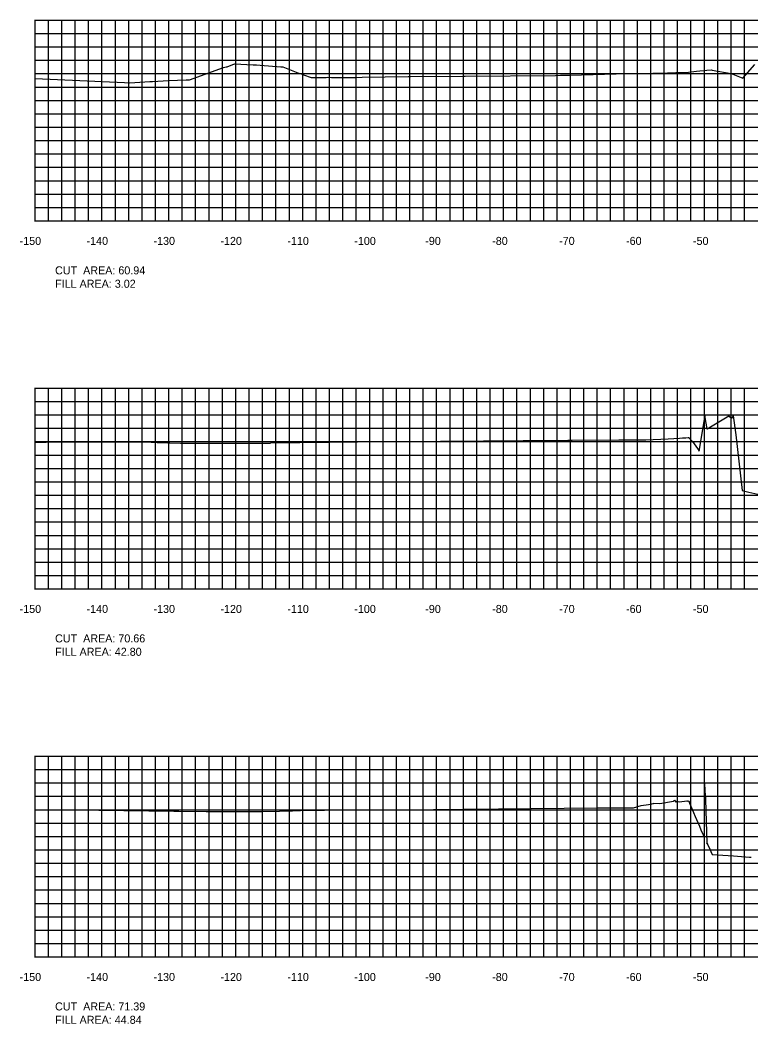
# Model space of a CAD drawing. Extents: x 1800880 to 1818864, y 245271 to 250560.
# Drawn here: x 1812678.8 to 1812788, y 250089.4 to 250239.4 of the extents above; entities that cross this region are included whole.
import ezdxf

# ---------------------------------------------------------------- set-up
doc = ezdxf.new("R2010")
doc.units = 0
for name, color, linetype in [('CL-CNST', 7, 'Continuous'), ('DESIGN - DRAINAGE - Bridges', 7, 'Continuous'), ('DRAINAGETXT', 7, 'Continuous'), ('Level 46', 7, 'Continuous')]:
    doc.layers.add(name, color=color, linetype=linetype)

msp = doc.modelspace()

# ---------------------------------------------------------------- linework, layer by layer
at = {"layer": 'CL-CNST'}
for points in [[(1812681, 250230.71), (1812694.35, 250230.09), (1812695.18, 250230.06), (1812698.17, 250230.23), (1812698.53, 250230.24), (1812700.17, 250230.33), (1812701.01, 250230.38), (1812703.57, 250230.51), (1812703.71, 250230.51), (1812704.07, 250230.51), (1812709.18, 250232.34), (1812709.57, 250232.43), (1812709.69, 250232.46), (1812710.8, 250232.89), (1812713.6, 250232.76), (1812714.09, 250232.73), (1812714.63, 250232.67), (1812717.74, 250232.45), (1812718.04, 250232.43), (1812720.27, 250231.57), (1812720.93, 250231.34), (1812721.13, 250231.26), (1812722.25, 250230.84), (1812724.48, 250230.87), (1812724.69, 250230.88), (1812725.28, 250230.87), (1812728.18, 250230.85), (1812728.84, 250230.85), (1812729.88, 250230.88), (1812736.77, 250231.01), (1812737.09, 250231.01), (1812745.07, 250231.03), (1812745.26, 250231.03), (1812758.74, 250231.17), (1812759.49, 250231.18), (1812759.93, 250231.18), (1812760.17, 250231.19), (1812760.19, 250231.19), (1812760.76, 250231.19), (1812760.96, 250231.2), (1812769.53, 250231.43), (1812769.57, 250231.43), (1812769.72, 250231.44), (1812772.41, 250231.47), (1812773.3, 250231.49), (1812773.5, 250231.5), (1812774.22, 250231.52), (1812776.72, 250231.6), (1812778.64, 250231.67), (1812779.8, 250231.8), (1812780.34, 250231.84), (1812780.95, 250231.88), (1812781, 250231.88), (1812781.38, 250231.93), (1812782.05, 250231.99), (1812782.18, 250231.93), (1812785.02, 250231.43), (1812786.73, 250230.75), (1812788.54, 250232.78)], [(1812681, 250176.32), (1812682.47, 250176.33), (1812682.67, 250176.33), (1812693.67, 250176.39), (1812694.23, 250176.39), (1812694.39, 250176.39), (1812698.33, 250176.34), (1812698.46, 250176.33), (1812698.5, 250176.33), (1812699.23, 250176.31), (1812700, 250176.29), (1812700.85, 250176.26), (1812700.88, 250176.26), (1812701.15, 250176.26), (1812702.76, 250176.21), (1812708.83, 250176.2), (1812715.38, 250176.19), (1812715.5, 250176.19), (1812716.13, 250176.22), (1812716.21, 250176.23), (1812733.51, 250176.44), (1812733.76, 250176.44), (1812738.02, 250176.46), (1812738.35, 250176.47), (1812741.56, 250176.49), (1812741.69, 250176.49), (1812742.08, 250176.49), (1812753.92, 250176.58), (1812760.6, 250176.65), (1812760.88, 250176.66), (1812761.25, 250176.66), (1812768.24, 250176.69), (1812770.93, 250176.7), (1812772.04, 250176.7), (1812772.27, 250176.7), (1812775.58, 250176.84), (1812777.27, 250176.96), (1812777.71, 250176.98), (1812778.01, 250177), (1812778.06, 250177), (1812778.23, 250177.01), (1812778.58, 250177.03), (1812778.6, 250177.03), (1812778.63, 250177.04), (1812778.66, 250177.03), (1812778.67, 250177.03), (1812778.68, 250177.01), (1812778.71, 250176.98), (1812778.73, 250176.95), (1812778.76, 250176.92), (1812778.98, 250176.68), (1812778.99, 250176.66), (1812779.07, 250176.59), (1812779.22, 250176.43), (1812779.22, 250176.43), (1812779.95, 250175.43), (1812780.2, 250175.02), (1812781.05, 250180.06), (1812781.07, 250180.06), (1812781.07, 250180.27), (1812781.07, 250180.26), (1812781.07, 250180.26), (1812781.07, 250180.26), (1812781.07, 250180.26), (1812781.07, 250180.26), (1812781.07, 250180.26), (1812781.07, 250180.22), (1812781.07, 250180.2), (1812781.07, 250180.2), (1812781.07, 250180.2), (1812781.07, 250180.17), (1812781.08, 250180.08), (1812781.08, 250180.06), (1812781.09, 250180.06), (1812781.35, 250178.35), (1812781.4, 250178.34), (1812784.65, 250180.3), (1812785.06, 250179.94), (1812785.14, 250180), (1812785.19, 250180.03), (1812785.28, 250180.31), (1812785.72, 250177.43), (1812786.65, 250169.11), (1812787.66, 250168.88), (1812789.42, 250168.49)], [(1812681, 250121.39), (1812685.59, 250121.41), (1812685.75, 250121.41), (1812686.73, 250121.4), (1812686.8, 250121.4), (1812701.73, 250121.22), (1812702.28, 250121.19), (1812702.49, 250121.19), (1812706.56, 250121.18), (1812710.8, 250121.17), (1812714.82, 250121.15), (1812717.51, 250121.23), (1812717.98, 250121.24), (1812719.46, 250121.28), (1812719.96, 250121.29), (1812720.09, 250121.3), (1812720.3, 250121.31), (1812720.44, 250121.31), (1812720.56, 250121.32), (1812720.66, 250121.32), (1812720.68, 250121.32), (1812723.54, 250121.36), (1812724.24, 250121.36), (1812735.85, 250121.43), (1812735.99, 250121.43), (1812745.04, 250121.5), (1812745.41, 250121.5), (1812745.56, 250121.5), (1812750.22, 250121.54), (1812764.94, 250121.7), (1812765.06, 250121.7), (1812766.55, 250121.71), (1812766.82, 250121.71), (1812766.82, 250121.71), (1812766.83, 250121.71), (1812766.83, 250121.71), (1812766.85, 250121.71), (1812766.87, 250121.71), (1812766.89, 250121.71), (1812767.17, 250121.71), (1812768.44, 250121.72), (1812770.41, 250121.73), (1812771.57, 250122.05), (1812772.65, 250122.23), (1812773.11, 250122.32), (1812773.17, 250122.33), (1812773.39, 250122.38), (1812773.41, 250122.39), (1812774.37, 250122.38), (1812776.39, 250122.7), (1812776.55, 250122.83), (1812776.75, 250122.54), (1812776.92, 250122.75), (1812777.02, 250122.66), (1812777.26, 250122.61), (1812778.38, 250122.73), (1812778.41, 250122.72), (1812778.54, 250122.75), (1812778.6, 250122.7), (1812778.68, 250122.77), (1812778.78, 250122.43), (1812778.97, 250121.96), (1812779.38, 250121.03), (1812779.62, 250120.43), (1812780.26, 250118.99), (1812780.49, 250118.43), (1812780.82, 250117.68), (1812780.94, 250117.43), (1812780.94, 250117.43), (1812780.96, 250117.43), (1812780.96, 250117.43), (1812780.99, 250117.43), (1812781.02, 250117.98), (1812781.03, 250125.27), (1812781.14, 250123.52), (1812781.14, 250123.52), (1812781.15, 250123.41), (1812781.16, 250123.28), (1812781.17, 250123.2), (1812781.18, 250123.13), (1812781.19, 250122.97), (1812781.35, 250116.41), (1812781.36, 250116.4), (1812781.39, 250116.43), (1812781.51, 250116.19), (1812781.85, 250115.43), (1812781.96, 250115.2), (1812782.16, 250114.75), (1812785.37, 250114.51), (1812787.73, 250114.34), (1812787.99, 250114.36)]]:
    msp.add_lwpolyline(points, dxfattribs=at)
at = {"layer": 'DESIGN - DRAINAGE - Bridges'}
for p, q in [((1812680.94, 250239.43), (1812681, 250239.43)), ((1812681, 250209.43), (1812681, 250239.43)), ((1812680.94, 250229.43), (1812681, 250229.43)), ((1812680.94, 250219.43), (1812681, 250219.43)), ((1812680.94, 250209.43), (1812681, 250209.43)), ((1812681, 250209.43), (1812981, 250209.43)), ((1812681, 250209.37), (1812681, 250209.43)), ((1812691, 250209.37), (1812691, 250209.43)), ((1812701, 250209.37), (1812701, 250209.43)), ((1812711, 250209.37), (1812711, 250209.43)), ((1812721, 250209.37), (1812721, 250209.43)), ((1812731, 250209.37), (1812731, 250209.43)), ((1812741, 250209.37), (1812741, 250209.43)), ((1812751, 250209.37), (1812751, 250209.43)), ((1812761, 250209.37), (1812761, 250209.43)), ((1812771, 250209.37), (1812771, 250209.43)), ((1812781, 250209.37), (1812781, 250209.43)), ((1812680.94, 250184.43), (1812681, 250184.43)), ((1812681, 250154.43), (1812681, 250184.43)), ((1812680.94, 250174.43), (1812681, 250174.43)), ((1812680.94, 250164.43), (1812681, 250164.43)), ((1812680.94, 250154.43), (1812681, 250154.43)), ((1812681, 250154.43), (1812981, 250154.43)), ((1812681, 250154.37), (1812681, 250154.43)), ((1812691, 250154.37), (1812691, 250154.43)), ((1812701, 250154.37), (1812701, 250154.43)), ((1812711, 250154.37), (1812711, 250154.43)), ((1812721, 250154.37), (1812721, 250154.43)), ((1812731, 250154.37), (1812731, 250154.43)), ((1812741, 250154.37), (1812741, 250154.43)), ((1812751, 250154.37), (1812751, 250154.43)), ((1812761, 250154.37), (1812761, 250154.43)), ((1812771, 250154.37), (1812771, 250154.43)), ((1812781, 250154.37), (1812781, 250154.43)), ((1812680.94, 250129.43), (1812681, 250129.43)), ((1812681, 250099.43), (1812681, 250129.43)), ((1812680.94, 250119.43), (1812681, 250119.43)), ((1812680.94, 250109.43), (1812681, 250109.43)), ((1812680.94, 250099.43), (1812681, 250099.43)), ((1812681, 250099.43), (1812981, 250099.43)), ((1812681, 250099.37), (1812681, 250099.43)), ((1812691, 250099.37), (1812691, 250099.43)), ((1812701, 250099.37), (1812701, 250099.43)), ((1812711, 250099.37), (1812711, 250099.43)), ((1812721, 250099.37), (1812721, 250099.43)), ((1812731, 250099.37), (1812731, 250099.43)), ((1812741, 250099.37), (1812741, 250099.43)), ((1812751, 250099.37), (1812751, 250099.43)), ((1812761, 250099.37), (1812761, 250099.43)), ((1812771, 250099.37), (1812771, 250099.43)), ((1812781, 250099.37), (1812781, 250099.43))]:
    msp.add_line(p, q, dxfattribs=at)
at = {"layer": 'Level 46'}
for p, q in [((1812681, 250239.43), (1812981, 250239.43)), ((1812681, 250209.43), (1812681, 250239.43)), ((1812683, 250209.43), (1812683, 250239.43)), ((1812685, 250209.43), (1812685, 250239.43)), ((1812687, 250209.43), (1812687, 250239.43)), ((1812689, 250209.43), (1812689, 250239.43)), ((1812691, 250209.43), (1812691, 250239.43)), ((1812693, 250209.43), (1812693, 250239.43)), ((1812695, 250209.43), (1812695, 250239.43)), ((1812697, 250209.43), (1812697, 250239.43)), ((1812699, 250209.43), (1812699, 250239.43)), ((1812701, 250209.43), (1812701, 250239.43)), ((1812703, 250209.43), (1812703, 250239.43)), ((1812705, 250209.43), (1812705, 250239.43)), ((1812707, 250209.43), (1812707, 250239.43)), ((1812709, 250209.43), (1812709, 250239.43)), ((1812711, 250209.43), (1812711, 250239.43)), ((1812713, 250209.43), (1812713, 250239.43)), ((1812715, 250209.43), (1812715, 250239.43)), ((1812717, 250209.43), (1812717, 250239.43)), ((1812719, 250209.43), (1812719, 250239.43)), ((1812721, 250209.43), (1812721, 250239.43)), ((1812723, 250209.43), (1812723, 250239.43)), ((1812725, 250209.43), (1812725, 250239.43)), ((1812727, 250209.43), (1812727, 250239.43)), ((1812729, 250209.43), (1812729, 250239.43)), ((1812731, 250209.43), (1812731, 250239.43)), ((1812733, 250209.43), (1812733, 250239.43)), ((1812735, 250209.43), (1812735, 250239.43)), ((1812737, 250209.43), (1812737, 250239.43)), ((1812739, 250209.43), (1812739, 250239.43)), ((1812741, 250209.43), (1812741, 250239.43)), ((1812743, 250209.43), (1812743, 250239.43)), ((1812745, 250209.43), (1812745, 250239.43)), ((1812747, 250209.43), (1812747, 250239.43)), ((1812749, 250209.43), (1812749, 250239.43)), ((1812751, 250209.43), (1812751, 250239.43)), ((1812753, 250209.43), (1812753, 250239.43)), ((1812755, 250209.43), (1812755, 250239.43)), ((1812757, 250209.43), (1812757, 250239.43)), ((1812759, 250209.43), (1812759, 250239.43)), ((1812761, 250209.43), (1812761, 250239.43)), ((1812763, 250209.43), (1812763, 250239.43)), ((1812765, 250209.43), (1812765, 250239.43)), ((1812767, 250209.43), (1812767, 250239.43)), ((1812769, 250209.43), (1812769, 250239.43)), ((1812771, 250209.43), (1812771, 250239.43)), ((1812773, 250209.43), (1812773, 250239.43)), ((1812775, 250209.43), (1812775, 250239.43)), ((1812777, 250209.43), (1812777, 250239.43)), ((1812779, 250209.43), (1812779, 250239.43)), ((1812781, 250209.43), (1812781, 250239.43)), ((1812783, 250209.43), (1812783, 250239.43)), ((1812785, 250209.43), (1812785, 250239.43)), ((1812787, 250209.43), (1812787, 250239.43)), ((1812681, 250237.43), (1812981, 250237.43)), ((1812681, 250235.43), (1812981, 250235.43)), ((1812681, 250233.43), (1812981, 250233.43)), ((1812681, 250231.43), (1812981, 250231.43)), ((1812681, 250229.43), (1812981, 250229.43)), ((1812681, 250227.43), (1812981, 250227.43)), ((1812681, 250225.43), (1812981, 250225.43)), ((1812681, 250223.43), (1812981, 250223.43)), ((1812681, 250221.43), (1812981, 250221.43)), ((1812681, 250219.43), (1812981, 250219.43)), ((1812681, 250217.43), (1812981, 250217.43)), ((1812681, 250215.43), (1812981, 250215.43)), ((1812681, 250213.43), (1812981, 250213.43)), ((1812681, 250211.43), (1812981, 250211.43)), ((1812681, 250209.43), (1812981, 250209.43)), ((1812681, 250184.43), (1812981, 250184.43)), ((1812681, 250154.43), (1812681, 250184.43)), ((1812683, 250154.43), (1812683, 250184.43)), ((1812685, 250154.43), (1812685, 250184.43)), ((1812687, 250154.43), (1812687, 250184.43)), ((1812689, 250154.43), (1812689, 250184.43)), ((1812691, 250154.43), (1812691, 250184.43)), ((1812693, 250154.43), (1812693, 250184.43)), ((1812695, 250154.43), (1812695, 250184.43)), ((1812697, 250154.43), (1812697, 250184.43)), ((1812699, 250154.43), (1812699, 250184.43)), ((1812701, 250154.43), (1812701, 250184.43)), ((1812703, 250154.43), (1812703, 250184.43)), ((1812705, 250154.43), (1812705, 250184.43)), ((1812707, 250154.43), (1812707, 250184.43)), ((1812709, 250154.43), (1812709, 250184.43)), ((1812711, 250154.43), (1812711, 250184.43)), ((1812713, 250154.43), (1812713, 250184.43)), ((1812715, 250154.43), (1812715, 250184.43)), ((1812717, 250154.43), (1812717, 250184.43)), ((1812719, 250154.43), (1812719, 250184.43)), ((1812721, 250154.43), (1812721, 250184.43)), ((1812723, 250154.43), (1812723, 250184.43)), ((1812725, 250154.43), (1812725, 250184.43)), ((1812727, 250154.43), (1812727, 250184.43)), ((1812729, 250154.43), (1812729, 250184.43)), ((1812731, 250154.43), (1812731, 250184.43)), ((1812733, 250154.43), (1812733, 250184.43)), ((1812735, 250154.43), (1812735, 250184.43)), ((1812737, 250154.43), (1812737, 250184.43)), ((1812739, 250154.43), (1812739, 250184.43)), ((1812741, 250154.43), (1812741, 250184.43)), ((1812743, 250154.43), (1812743, 250184.43)), ((1812745, 250154.43), (1812745, 250184.43)), ((1812747, 250154.43), (1812747, 250184.43)), ((1812749, 250154.43), (1812749, 250184.43)), ((1812751, 250154.43), (1812751, 250184.43)), ((1812753, 250154.43), (1812753, 250184.43)), ((1812755, 250154.43), (1812755, 250184.43)), ((1812757, 250154.43), (1812757, 250184.43)), ((1812759, 250154.43), (1812759, 250184.43)), ((1812761, 250154.43), (1812761, 250184.43)), ((1812763, 250154.43), (1812763, 250184.43)), ((1812765, 250154.43), (1812765, 250184.43)), ((1812767, 250154.43), (1812767, 250184.43)), ((1812769, 250154.43), (1812769, 250184.43)), ((1812771, 250154.43), (1812771, 250184.43)), ((1812773, 250154.43), (1812773, 250184.43)), ((1812775, 250154.43), (1812775, 250184.43)), ((1812777, 250154.43), (1812777, 250184.43)), ((1812779, 250154.43), (1812779, 250184.43)), ((1812781, 250154.43), (1812781, 250184.43)), ((1812783, 250154.43), (1812783, 250184.43)), ((1812785, 250154.43), (1812785, 250184.43)), ((1812787, 250154.43), (1812787, 250184.43)), ((1812681, 250182.43), (1812981, 250182.43)), ((1812681, 250180.43), (1812981, 250180.43)), ((1812681, 250178.43), (1812981, 250178.43)), ((1812681, 250176.43), (1812981, 250176.43)), ((1812681, 250174.43), (1812981, 250174.43)), ((1812681, 250172.43), (1812981, 250172.43)), ((1812681, 250170.43), (1812981, 250170.43)), ((1812681, 250168.43), (1812981, 250168.43)), ((1812681, 250166.43), (1812981, 250166.43)), ((1812681, 250164.43), (1812981, 250164.43)), ((1812681, 250162.43), (1812981, 250162.43)), ((1812681, 250160.43), (1812981, 250160.43)), ((1812681, 250158.43), (1812981, 250158.43)), ((1812681, 250156.43), (1812981, 250156.43)), ((1812681, 250154.43), (1812981, 250154.43)), ((1812681, 250129.43), (1812981, 250129.43)), ((1812681, 250099.43), (1812681, 250129.43)), ((1812683, 250099.43), (1812683, 250129.43)), ((1812685, 250099.43), (1812685, 250129.43)), ((1812687, 250099.43), (1812687, 250129.43)), ((1812689, 250099.43), (1812689, 250129.43)), ((1812691, 250099.43), (1812691, 250129.43)), ((1812693, 250099.43), (1812693, 250129.43)), ((1812695, 250099.43), (1812695, 250129.43)), ((1812697, 250099.43), (1812697, 250129.43)), ((1812699, 250099.43), (1812699, 250129.43)), ((1812701, 250099.43), (1812701, 250129.43)), ((1812703, 250099.43), (1812703, 250129.43)), ((1812705, 250099.43), (1812705, 250129.43)), ((1812707, 250099.43), (1812707, 250129.43)), ((1812709, 250099.43), (1812709, 250129.43)), ((1812711, 250099.43), (1812711, 250129.43)), ((1812713, 250099.43), (1812713, 250129.43)), ((1812715, 250099.43), (1812715, 250129.43)), ((1812717, 250099.43), (1812717, 250129.43)), ((1812719, 250099.43), (1812719, 250129.43)), ((1812721, 250099.43), (1812721, 250129.43)), ((1812723, 250099.43), (1812723, 250129.43)), ((1812725, 250099.43), (1812725, 250129.43)), ((1812727, 250099.43), (1812727, 250129.43)), ((1812729, 250099.43), (1812729, 250129.43)), ((1812731, 250099.43), (1812731, 250129.43)), ((1812733, 250099.43), (1812733, 250129.43)), ((1812735, 250099.43), (1812735, 250129.43)), ((1812737, 250099.43), (1812737, 250129.43)), ((1812739, 250099.43), (1812739, 250129.43)), ((1812741, 250099.43), (1812741, 250129.43)), ((1812743, 250099.43), (1812743, 250129.43)), ((1812745, 250099.43), (1812745, 250129.43)), ((1812747, 250099.43), (1812747, 250129.43)), ((1812749, 250099.43), (1812749, 250129.43)), ((1812751, 250099.43), (1812751, 250129.43)), ((1812753, 250099.43), (1812753, 250129.43)), ((1812755, 250099.43), (1812755, 250129.43)), ((1812757, 250099.43), (1812757, 250129.43)), ((1812759, 250099.43), (1812759, 250129.43)), ((1812761, 250099.43), (1812761, 250129.43)), ((1812763, 250099.43), (1812763, 250129.43)), ((1812765, 250099.43), (1812765, 250129.43)), ((1812767, 250099.43), (1812767, 250129.43)), ((1812769, 250099.43), (1812769, 250129.43)), ((1812771, 250099.43), (1812771, 250129.43)), ((1812773, 250099.43), (1812773, 250129.43)), ((1812775, 250099.43), (1812775, 250129.43)), ((1812777, 250099.43), (1812777, 250129.43)), ((1812779, 250099.43), (1812779, 250129.43)), ((1812781, 250099.43), (1812781, 250129.43)), ((1812783, 250099.43), (1812783, 250129.43)), ((1812785, 250099.43), (1812785, 250129.43)), ((1812787, 250099.43), (1812787, 250129.43)), ((1812681, 250127.43), (1812981, 250127.43)), ((1812681, 250125.43), (1812981, 250125.43)), ((1812681, 250123.43), (1812981, 250123.43)), ((1812681, 250121.43), (1812981, 250121.43)), ((1812681, 250119.43), (1812981, 250119.43)), ((1812681, 250117.43), (1812981, 250117.43)), ((1812681, 250115.43), (1812981, 250115.43)), ((1812681, 250113.43), (1812981, 250113.43)), ((1812681, 250111.43), (1812981, 250111.43)), ((1812681, 250109.43), (1812981, 250109.43)), ((1812681, 250107.43), (1812981, 250107.43)), ((1812681, 250105.43), (1812981, 250105.43)), ((1812681, 250103.43), (1812981, 250103.43)), ((1812681, 250101.43), (1812981, 250101.43)), ((1812681, 250099.43), (1812981, 250099.43))]:
    msp.add_line(p, q, dxfattribs=at)

# ---------------------------------------------------------------- texts
for s, p in [('-150', (1812678.7, 250205.83)), ('-140', (1812688.7, 250205.83)), ('-130', (1812698.7, 250205.83)), ('-120', (1812708.7, 250205.83)), ('-110', (1812718.7, 250205.83)), ('-100', (1812728.7, 250205.83)), ('-90', (1812739.3, 250205.83)), ('-80', (1812749.3, 250205.83)), ('-70', (1812759.3, 250205.83)), ('-60', (1812769.3, 250205.83)), ('-50', (1812779.3, 250205.83)), ('-150', (1812678.7, 250150.83)), ('-140', (1812688.7, 250150.83)), ('-130', (1812698.7, 250150.83)), ('-120', (1812708.7, 250150.83)), ('-110', (1812718.7, 250150.83)), ('-100', (1812728.7, 250150.83)), ('-90', (1812739.3, 250150.83)), ('-80', (1812749.3, 250150.83)), ('-70', (1812759.3, 250150.83)), ('-60', (1812769.3, 250150.83)), ('-50', (1812779.3, 250150.83)), ('-150', (1812678.7, 250095.83)), ('-140', (1812688.7, 250095.83)), ('-130', (1812698.7, 250095.83)), ('-120', (1812708.7, 250095.83)), ('-110', (1812718.7, 250095.83)), ('-100', (1812728.7, 250095.83)), ('-90', (1812739.3, 250095.83)), ('-80', (1812749.3, 250095.83)), ('-70', (1812759.3, 250095.83)), ('-60', (1812769.3, 250095.83)), ('-50', (1812779.3, 250095.83))]:
    msp.add_text(s, height=1.2).set_placement(p)
at = {"layer": 'DESIGN - DRAINAGE - Bridges'}
for p in [(1812681, 250209.43), (1812681, 250154.43), (1812681, 250099.43)]:
    msp.add_text('-', height=0.0001, dxfattribs=at).set_placement(p)
at = {"layer": 'DRAINAGETXT'}
for s, p in [('CUT  AREA: 60.94', (1812684, 250201.43)), ('FILL AREA: 3.02', (1812684, 250199.43)), ('CUT  AREA: 70.66', (1812684, 250146.43)), ('FILL AREA: 42.80', (1812684, 250144.43)), ('CUT  AREA: 71.39', (1812684, 250091.43)), ('FILL AREA: 44.84', (1812684, 250089.43))]:
    msp.add_text(s, height=1.2, dxfattribs=at).set_placement(p)

doc.saveas('drawing.dxf')
